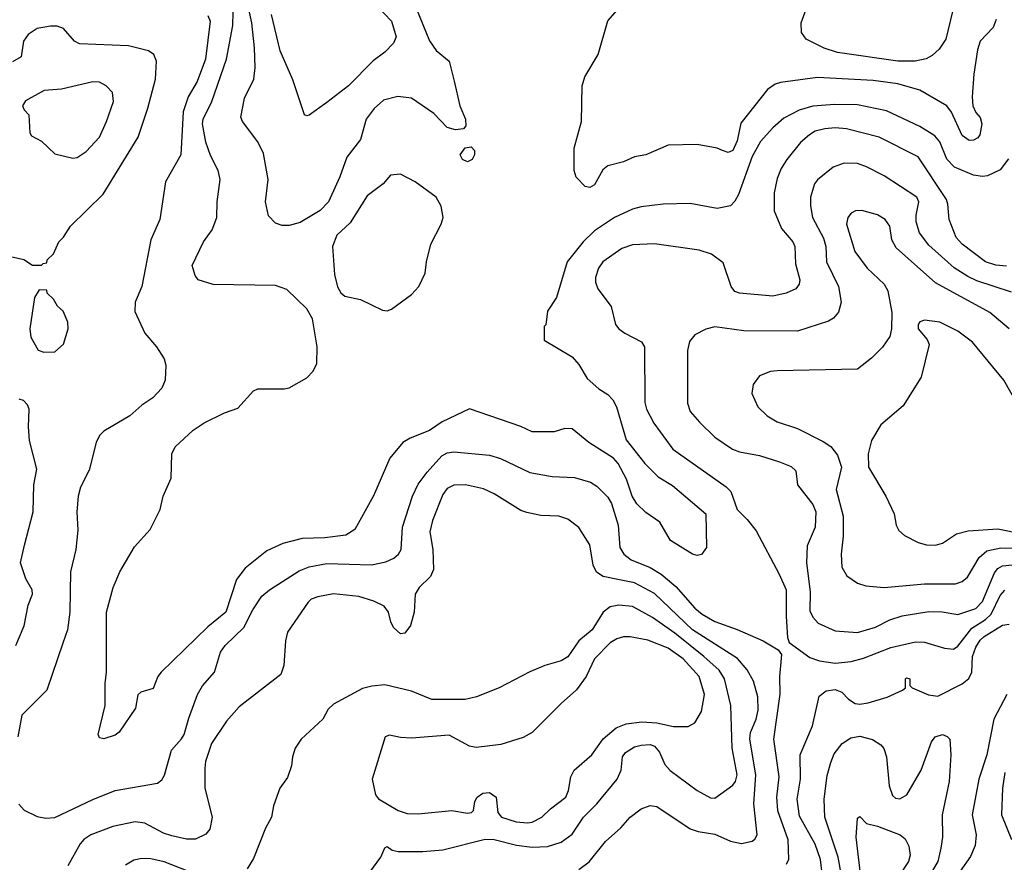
# Model space of a CAD drawing. Extents: x 997026 to 1115308, y 536381 to 619039.
# Tile 272 of 484: x 1065157 to 1069573, y 558392 to 562172. Entities that reach past the tile are written whole.
import ezdxf

# ---------------------------------------------------------------- set-up
doc = ezdxf.new("R2010")
doc.units = 0

msp = doc.modelspace()

# ---------------------------------------------------------------- linework, layer by layer
at = {"layer": '0CON20XD'}
for points in [[(1066919.2, 562265), (1066995, 562076.2), (1067025, 562033.8), (1067084, 561985), (1067105.7, 561895.7), (1067131.2, 561785), (1067156.7, 561725), (1067157.5, 561695), (1067148.3, 561681.7), (1067112.5, 561677.5), (1067075, 561688), (1067015, 561751.2), (1066915, 561819.2), (1066853.2, 561826.8), (1066789.5, 561810.5), (1066746.6, 561773.4), (1066711.1, 561725), (1066686, 561634), (1066624.4, 561555), (1066593.6, 561466.4), (1066542.5, 561355), (1066504.3, 561315.7), (1066415, 561262.1), (1066365, 561248.2), (1066335, 561248.2), (1066305, 561259.4), (1066272.7, 561292.7), (1066259.1, 561355), (1066271.7, 561455), (1066251.3, 561571.3), (1066225, 561624.2), (1066155.7, 561715), (1066148.6, 561735), (1066165, 561820), (1066206.5, 561905), (1066212.5, 561957.5), (1066210.3, 562045), (1066198.1, 562158.1), (1066168.4, 562295)], [(1069342.7, 562215), (1069310.5, 562085), (1069280.5, 562039.5), (1069249.2, 562010.8), (1069223.5, 561996.5), (1069173.6, 561986.4), (1069095, 561986.2), (1068824.8, 562024.8), (1068765, 562044.7), (1068684, 562085), (1068664, 562115), (1068662.7, 562157.3), (1068707.8, 562285)], [(1066731.1, 562265), (1066824.4, 562165), (1066845.6, 562095), (1066834, 562066), (1066795, 562025.6), (1066743, 561987), (1066631.9, 561875), (1066535, 561800.8), (1066455, 561743.8), (1066445, 561740), (1066433.8, 561745), (1066382, 561902), (1066325, 562032), (1066286.4, 562195)], [(1069537.3, 562172.7), (1069523.4, 562136.6), (1069464.6, 562075), (1069453.3, 562036.7), (1069437, 561927), (1069428.9, 561825), (1069431.4, 561785), (1069446, 561755), (1069465, 561733.3), (1069472.9, 561705), (1069463.8, 561655), (1069455, 561641.2), (1069435, 561630.8), (1069415, 561630), (1069385, 561652), (1069336.4, 561756.4), (1069316, 561785), (1069195, 561856.2), (1069095, 561883.9), (1068985, 561899.2), (1068735, 561912.3), (1068569.4, 561890.6), (1068545, 561882.2), (1068511.1, 561858.9), (1068392.1, 561707.9), (1068375, 561628), (1068355, 561584.3), (1068335, 561575.8), (1068310, 561585), (1068285, 561596), (1068195, 561612.5), (1068065, 561609.2), (1067965, 561566.2), (1067915, 561556), (1067865, 561534), (1067794.3, 561515.7), (1067771.9, 561498.1), (1067735, 561430.8), (1067715, 561419.2), (1067693, 561423), (1067653.3, 561465), (1067643.8, 561495), (1067643.8, 561595), (1067677.1, 561715), (1067680.6, 561875), (1067691.4, 561915), (1067751.4, 562015), (1067795, 562166), (1067859.6, 562240.4)], [(1069592.2, 561547.8), (1069555, 561498.5), (1069498.1, 561471.9), (1069475, 561468.7), (1069435, 561474.7), (1069350.1, 561510.1), (1069315.6, 561545.6), (1069283.5, 561623.5), (1069261.1, 561651.1), (1069195, 561692.9), (1069045, 561763.2), (1068915, 561789.5), (1068811.3, 561791.3), (1068715, 561783.3), (1068653.9, 561766.1), (1068585, 561730.4), (1068535, 561686.2), (1068480, 561625), (1068441.9, 561558.1), (1068381.7, 561388.3), (1068365, 561357.5), (1068345, 561337.5), (1068285, 561324.3), (1068165, 561347.5), (1068043.7, 561343.7), (1067945, 561332.9), (1067905, 561322.1), (1067824.3, 561285), (1067735.7, 561224.3), (1067684.8, 561175.2), (1067612.9, 561085), (1067564.3, 560925.7), (1067523.8, 560865), (1067517, 560803), (1067510, 560795), (1067510, 560735), (1067635, 560660), (1067664.5, 560624.5), (1067702, 560562), (1067755, 560515.6), (1067795, 560490.5), (1067817.1, 560467.1), (1067834.1, 560435), (1067876.9, 560286.9), (1067960.6, 560180.6), (1068020.6, 560120.6), (1068085, 560082.9), (1068234, 559955), (1068237.5, 559805), (1068215, 559773.3), (1068195, 559768.8), (1068175, 559774), (1068076, 559835), (1068028.2, 559918.2), (1067965, 559960.6), (1067925, 560000.6), (1067903.9, 560035), (1067878.6, 560111.4), (1067841.1, 560181.1), (1067820.8, 560205), (1067710, 560275), (1067635, 560336), (1067602.3, 560337.7), (1067555, 560323.8), (1067455, 560322.9), (1067405, 560347.8), (1067175, 560426), (1067052.4, 560367.6), (1066995, 560329.5), (1066908.8, 560295), (1066876, 560275), (1066817.1, 560205), (1066743.6, 560036.4), (1066660, 559885), (1066620.2, 559859.8), (1066525, 559847.9), (1066424.6, 559845.4), (1066338, 559822), (1066265, 559790), (1066168.3, 559711.7), (1066129.2, 559660.8), (1066080.9, 559515), (1066000.8, 559449.2), (1065792, 559245), (1065776.2, 559225), (1065755, 559172.5), (1065700, 559155), (1065687, 559143), (1065675.9, 559084.1), (1065603.9, 558976.1), (1065585, 558962.5), (1065535, 558946.7), (1065515, 558950), (1065508.8, 558965), (1065540, 559095), (1065540, 559195), (1065547.1, 559245), (1065547.1, 559515), (1065575.6, 559625), (1065605.7, 559695), (1065672, 559808), (1065742, 559885), (1065787.5, 559975), (1065800, 560035), (1065836, 560115), (1065840, 560225), (1065855, 560256), (1065935, 560330), (1065985, 560362.9), (1066075, 560408.6), (1066135, 560428.8), (1066205, 560507.5), (1066225, 560516.2), (1066343.6, 560516.4), (1066365, 560521.2), (1066445, 560566), (1066474, 560595), (1066490.3, 560629.7), (1066490.6, 560705), (1066470.2, 560830.2), (1066444.5, 560874.5), (1066355, 560962), (1066305, 560980), (1066025, 560983.8), (1065957.5, 561005), (1065944.1, 561024.1), (1065930.7, 561069.3), (1065980.8, 561175), (1066020.3, 561229.7), (1066040.8, 561285), (1066042.5, 561355), (1066055.8, 561455), (1066047.1, 561495), (1066012.2, 561562.2), (1065992.3, 561622.3), (1065977.2, 561705), (1065980.3, 561725), (1066019.1, 561805), (1066084.2, 561995), (1066113.3, 562145), (1066114.5, 562205)], [(1066000.9, 562190.9), (1066011.8, 562165), (1065990, 561995), (1065953.8, 561895), (1065912.7, 561825), (1065890.9, 561759.1), (1065879.2, 561565), (1065810.9, 561445), (1065785.5, 561275), (1065744.6, 561185), (1065704.4, 560974.4), (1065674.6, 560905), (1065673.1, 560863.1), (1065718.5, 560765), (1065770.8, 560705), (1065805, 560650), (1065812.7, 560622.7), (1065810, 560555), (1065795, 560518.8), (1065754.5, 560475.5), (1065705, 560442.5), (1065651.2, 560395), (1065535, 560326), (1065515, 560306), (1065499.5, 560275), (1065468.8, 560151.2), (1065430, 560075), (1065419.5, 560035), (1065412.9, 559965), (1065418, 559882), (1065408.5, 559795), (1065385.5, 559695), (1065381.8, 559515), (1065371.1, 559435), (1065350.4, 559375)], [(1065075, 561118.9), (1065175, 561096.2), (1065215, 561070), (1065255, 561070), (1065261.7, 561078.3), (1065278.3, 561081.7), (1065280, 561095), (1065308.3, 561121.7), (1065333.3, 561175), (1065354.1, 561195.9), (1065384.4, 561245.6), (1065531.2, 561388.8), (1065688.8, 561645), (1065731.8, 561775), (1065766.5, 561905), (1065771.1, 561985), (1065758.1, 562015), (1065735, 562032.5), (1065645.5, 562054.5), (1065425, 562063.9), (1065403.3, 562075), (1065352.9, 562132.9), (1065325, 562143.2), (1065295, 562142.7), (1065235, 562132), (1065195.5, 562105), (1065173.5, 562075), (1065164.2, 562005), (1065125, 561983.3)], [(1065395, 561550.8), (1065415, 561554.2), (1065455, 561580.8), (1065514.3, 561645), (1065546.5, 561715), (1065577.5, 561805), (1065573.8, 561845), (1065544.5, 561874.5), (1065515, 561890.8), (1065485, 561892.5), (1065345, 561860), (1065266.1, 561853.9), (1065182.7, 561807.3), (1065170, 561785), (1065177, 561767), (1065197.5, 561745), (1065202.5, 561665), (1065210.7, 561650.7), (1065255, 561627.5), (1065315, 561570), (1065395, 561550.8)], [(1069583.2, 561066.8), (1069535, 561070.6), (1069489.2, 561085), (1069384.4, 561165), (1069357.5, 561195), (1069325.6, 561275), (1069320.5, 561345), (1069313.5, 561365), (1069187, 561557), (1069012.5, 561645), (1068865, 561682.7), (1068815, 561686.7), (1068768.3, 561681.7), (1068725, 561671.1), (1068698.9, 561655), (1068658.7, 561621.3), (1068598.5, 561545), (1068572.5, 561505), (1068555, 561460), (1068540.5, 561395), (1068541.5, 561315), (1068573.3, 561235), (1068624.4, 561175), (1068633.3, 561155), (1068636.4, 561076.4), (1068655.6, 561005), (1068652.9, 560985), (1068638, 560965), (1068595.5, 560944.5), (1068535, 560931.1), (1068385, 560944.4), (1068365, 560953.1), (1068347.5, 560975), (1068311.9, 561081.9), (1068260.2, 561120.2), (1068205, 561137.8), (1068005, 561166.7), (1067905, 561162.2), (1067858, 561145), (1067771.9, 561085), (1067752.8, 561057.2), (1067740, 561015), (1067740, 560995), (1067750.5, 560965), (1067810.6, 560885), (1067829.4, 560805), (1067844.2, 560785), (1067872, 560765), (1067946.3, 560726.3), (1067960, 560705), (1067960.5, 560455), (1067968.5, 560425), (1068001.3, 560361.3), (1068086.4, 560245), (1068326.5, 560076.5), (1068346, 560056), (1068374.4, 559975), (1068420.2, 559930.2), (1068459.8, 559879.8), (1068563.8, 559685), (1068594.6, 559615), (1068594.4, 559494.4), (1068601.2, 559401.2), (1068608.9, 559378.9), (1068701.2, 559311.2), (1068745, 559295.4), (1068815, 559285.9), (1068886.6, 559293.4), (1068941.9, 559308.1), (1069065, 559355.8), (1069175, 559381.6), (1069215, 559379.7), (1069305, 559352.7), (1069345, 559348.9), (1069365, 559362.5), (1069427.9, 559442.1), (1069488.5, 559481.5), (1069513.8, 559505), (1069555, 559588.5), (1069575, 559612.7)], [(1067165, 561533.8), (1067143.3, 561545), (1067133.3, 561565), (1067155, 561597.5), (1067181.7, 561601.7), (1067197.5, 561585), (1067197.5, 561565), (1067185.9, 561544.1), (1067165, 561533.8)], [(1069605, 560948.9), (1069450.5, 561000.5), (1069409.3, 561019.3), (1069348.5, 561058.5), (1069235, 561160.4), (1069192.4, 561215), (1069177.4, 561265), (1069177.6, 561295), (1069190.4, 561355), (1069180.5, 561375), (1069035, 561471.8), (1068955, 561511.8), (1068915, 561526.2), (1068855, 561527.5), (1068805, 561510.5), (1068735, 561454.2), (1068722.7, 561435), (1068704.6, 561375), (1068703.9, 561336.1), (1068713.3, 561285), (1068761.7, 561191.7), (1068772.7, 561155), (1068776, 561085), (1068829.6, 560975), (1068840.9, 560905), (1068829.5, 560860.5), (1068806.9, 560833.1), (1068785, 560818.9), (1068645.3, 560774.7), (1068405, 560776.2), (1068275, 560794.4), (1068235, 560783.1), (1068185, 560757.8), (1068161.9, 560728.1), (1068152.7, 560687.3), (1068152, 560452), (1068163.9, 560413.9), (1068206.1, 560366.1), (1068275, 560299.4), (1068354, 560245), (1068385, 560233.5), (1068475, 560217.1), (1068565, 560188.2), (1068617.6, 560167.6), (1068638.7, 560148.7), (1068645.8, 560085), (1068715, 559997.5), (1068727.5, 559965), (1068724.5, 559895), (1068688.6, 559811.4), (1068685.9, 559735.9), (1068701.9, 559605), (1068700.8, 559520.8), (1068715, 559491.4), (1068738.6, 559465), (1068815, 559430), (1068915, 559422.5), (1068995, 559447.1), (1069060.4, 559479.6), (1069115, 559498), (1069235, 559517.3), (1069295, 559516), (1069365, 559503.4), (1069445, 559530), (1069475, 559561.8), (1069529.6, 559690.4), (1069545, 559709.5), (1069565, 559721.7), (1069665, 559732.2)], [(1066805, 560866.2), (1066825, 560873.8), (1066915, 560938.8), (1066948, 560975), (1066976, 561035), (1066981.2, 561085), (1067001.2, 561165), (1067048, 561255), (1067055.8, 561285), (1067047.1, 561335), (1067024.3, 561375), (1066931.2, 561445), (1066865, 561478.8), (1066820, 561475), (1066788, 561435), (1066715, 561381.1), (1066639.4, 561260.6), (1066578.9, 561205), (1066559.7, 561155), (1066568.9, 561028.9), (1066582.8, 560972.8), (1066596.8, 560946.8), (1066615, 560932), (1066685, 560916), (1066785, 560868.8), (1066805, 560866.2)], [(1069595, 560785.7), (1069508.5, 560858.5), (1069265, 560991.2), (1069088.1, 561148.1), (1069068.6, 561185), (1069060.6, 561245), (1069039.2, 561275), (1069005, 561296.5), (1068935, 561315.5), (1068906.3, 561313.7), (1068886.3, 561303.7), (1068871.9, 561285), (1068865.5, 561255), (1068902.3, 561132.3), (1068957.9, 561057.9), (1069035, 560985.8), (1069050.5, 560955), (1069068.5, 560858.5), (1069067.2, 560785), (1069059.8, 560750.2), (1069027.6, 560702.4), (1068977, 560653), (1068915, 560604.3), (1068555, 560597.5), (1068525, 560593.8), (1068475, 560573.8), (1068446.2, 560535), (1068441.2, 560495), (1068468, 560435), (1068510, 560395), (1068555, 560368.6), (1068645, 560337.5), (1068760.5, 560280.5), (1068795, 560256.9), (1068825, 560218.6), (1068843.7, 560165), (1068819.1, 560065), (1068851.2, 559945), (1068850.9, 559855), (1068840.9, 559775), (1068844.3, 559715.7), (1068867.4, 559677.4), (1068915, 559644.4), (1068952.8, 559632.8), (1069035, 559625.4), (1069215, 559640.7), (1069355, 559641.5), (1069385, 559652.1), (1069408.2, 559671.8), (1069460.5, 559759.5), (1069495, 559788.8), (1069557.5, 559802.5), (1069675, 559800.2)], [(1065265, 560680), (1065315, 560682.5), (1065353.6, 560716.4), (1065373.8, 560785), (1065373.3, 560815), (1065352.5, 560865), (1065327, 560887), (1065308.3, 560918.3), (1065280, 560945), (1065278.3, 560958.3), (1065245, 560960), (1065223.8, 560925), (1065202.5, 560785), (1065207.3, 560747.3), (1065239.3, 560689.3), (1065265, 560680)], [(1069633.3, 560445), (1069570.6, 560555), (1069430.6, 560725), (1069365, 560774.4), (1069284.3, 560815.7), (1069215, 560824.6), (1069195, 560816.2), (1069186.4, 560805), (1069186.4, 560785), (1069227.2, 560737.2), (1069235.6, 560715), (1069201.1, 560568.9), (1069120.3, 560439.7), (1069020, 560355), (1068977.5, 560285), (1068962.5, 560225), (1068964.5, 560164.5), (1069041.9, 560035), (1069078.6, 559955), (1069088, 559905), (1069100.9, 559880.9), (1069125, 559858), (1069187, 559827), (1069225, 559815.7), (1069265, 559814.4)], [(1065140, 559365), (1065177.4, 559452.6), (1065194.4, 559545.6), (1065213.8, 559595), (1065213.3, 559615), (1065184.1, 559664.1), (1065160, 559735), (1065178.8, 559815), (1065218, 559965), (1065220.8, 560085), (1065234, 560155), (1065200.8, 560285), (1065196.2, 560345), (1065200, 560425), (1065192.5, 560445), (1065173.6, 560463.6), (1065155, 560470)], [(1065153.2, 558653.2), (1065176.6, 558626.6), (1065235, 558597.1), (1065275, 558590.5), (1065315, 558592.9), (1065485, 558673.8), (1065585, 558713.8), (1065775, 558747.8), (1065795, 558762.9), (1065807.1, 558782.9), (1065838.2, 558895), (1065883.2, 558946.8), (1065895, 558965.8), (1065915, 559039.2), (1065955, 559144.3), (1065976.8, 559183.2), (1066030.5, 559245), (1066057.9, 559335), (1066078.5, 559365), (1066162.5, 559445), (1066202.7, 559525), (1066243.6, 559586.4), (1066278.1, 559615), (1066410.9, 559699.1), (1066455, 559718.1), (1066535, 559732.9), (1066735, 559726.4), (1066799.9, 559740.1), (1066835, 559756.5), (1066855.8, 559774.2), (1066867.9, 559795), (1066874.6, 559895), (1066918.7, 560035), (1066945, 560087.8), (1066985, 560141.5), (1067050.5, 560215), (1067075, 560228.7), (1067105, 560233.3), (1067265, 560218.8), (1067313, 560203), (1067445, 560140), (1067545, 560122.5), (1067645, 560118.5), (1067717.7, 560097.7), (1067745, 560079.5), (1067795, 560030.5), (1067812.2, 560002.2), (1067841.2, 559905), (1067849.1, 559805), (1067866.2, 559775), (1067899.7, 559749.7), (1067985.2, 559715.2), (1068034.8, 559684.8), (1068099.5, 559629.5), (1068185, 559532.3), (1068218.2, 559505), (1068275, 559472.5), (1068375, 559435.9), (1068491.4, 559385), (1068558.8, 559345), (1068574.2, 559324.2), (1068564.6, 559225.4), (1068566.2, 559146.2), (1068537.5, 558945), (1068562.3, 558775), (1068551, 558685), (1068556.2, 558625), (1068601.7, 558495), (1068605.3, 558404.7), (1068595, 558382.9)], [(1067665, 558360.4), (1067711.9, 558395), (1067784.7, 558485.3), (1067853.3, 558546.7), (1067894.6, 558595.4), (1067945, 558632), (1067985, 558647.1), (1068015, 558642.9), (1068165, 558542.1), (1068200.2, 558530.2), (1068275, 558519.2), (1068345, 558487.1), (1068395, 558477.3), (1068443, 558487), (1068455, 558496), (1068464.4, 558515), (1068450, 558655), (1068458.4, 558785), (1068431.2, 558945), (1068434.8, 558975.2), (1068460.4, 559035), (1068469, 559075), (1068467.1, 559135), (1068448.4, 559205), (1068420, 559255), (1068376, 559306), (1068175, 559434.4), (1068005, 559598.4), (1067915, 559645.2), (1067839.7, 559660.3), (1067774.7, 559674.7), (1067743.8, 559693.8), (1067729.5, 559725), (1067715, 559816), (1067664.5, 559894.5), (1067615, 559932), (1067575, 559944.3), (1067495, 559948.1), (1067431.1, 559961.1), (1067405, 559970.6), (1067285, 560044.4), (1067236.9, 560066.9), (1067156.1, 560086.1), (1067105, 560084.5), (1067075, 560069.5), (1067055, 560041.9), (1067008.7, 559925), (1066996.8, 559875), (1067010.6, 559795), (1067012.8, 559705), (1066999.6, 559675), (1066948.8, 559625), (1066930.4, 559595), (1066926.2, 559513.8), (1066909.2, 559455), (1066885, 559420), (1066865, 559416.7), (1066833.3, 559445), (1066821.2, 559471.2), (1066810.8, 559515), (1066791.7, 559541.7), (1066745, 559564.2), (1066677.5, 559585), (1066565, 559596.5), (1066495, 559582.5), (1066465, 559572), (1066450.3, 559559.7), (1066357.8, 559425), (1066349.4, 559385), (1066342, 559275), (1066328, 559235), (1066140.9, 559089.1), (1066084.3, 559025), (1066017.1, 558925), (1065990, 558845), (1065987.1, 558815), (1065987.5, 558725), (1066020, 558595), (1066009.7, 558540.3), (1065991.7, 558518.3), (1065945, 558495.8), (1065905, 558495.6), (1065839.2, 558510.8), (1065802.6, 558522.6), (1065718.3, 558568.3), (1065675, 558574.5), (1065575, 558553.5), (1065476.2, 558515), (1065445, 558494.3), (1065428.6, 558475), (1065373.6, 558376.4)], [(1069265, 559814.4), (1069296.4, 559823.6), (1069358.8, 559865), (1069410.5, 559879.5), (1069545, 559888.8), (1069655, 559865.2)], [(1066710.8, 558325), (1066776.7, 558415), (1066795, 558457.5), (1066805, 558463.3), (1066827.1, 558447.1), (1066855, 558441.2), (1066965, 558440.7), (1067055, 558449), (1067245, 558496.4), (1067285, 558494.7), (1067385, 558469.7), (1067455, 558460), (1067525, 558462.5), (1067585, 558482.9), (1067635, 558518.9), (1067685.4, 558595), (1067746.2, 558655), (1067837.5, 558765), (1067854.6, 558805), (1067861.5, 558865), (1067874.5, 558885), (1067915, 558910), (1067945, 558917.3), (1067985, 558920.3), (1068005, 558912.8), (1068026.8, 558886.8), (1068051, 558831), (1068074.4, 558804.4), (1068196, 558715), (1068255, 558681.1), (1068275, 558680), (1068355, 558738.5), (1068367.1, 558755), (1068374.7, 558785), (1068352.9, 558905), (1068346.5, 559095), (1068319, 559215), (1068294.3, 559254.3), (1068225, 559315.2), (1068095, 559419.6), (1067995, 559490.5), (1067905, 559540), (1067845, 559546), (1067805, 559538.7), (1067773.8, 559515), (1067725.2, 559434.8), (1067664.8, 559385.2), (1067615, 559313.3), (1067585, 559296.7), (1067512.5, 559275), (1067445, 559246.2), (1067307.5, 559175), (1067205.5, 559134.5), (1067155, 559122.5), (1067005, 559123.3), (1066915, 559160.5), (1066795, 559188.9), (1066737, 559183), (1066695, 559171.2), (1066565, 559102), (1066540.9, 559079.1), (1066516, 559035), (1066418.8, 558945), (1066392, 558905), (1066380, 558865), (1066376.2, 558825), (1066357.7, 558772.3), (1066324.2, 558725), (1066295.7, 558645), (1066287.1, 558595), (1066259.4, 558545), (1066205, 558410), (1066176.9, 558363.1)], [(1068754.8, 558354.8), (1068748.3, 558405), (1068725, 558474.4), (1068655, 558599.2), (1068643.7, 558675), (1068659.1, 558765), (1068657.7, 558875), (1068712.9, 559005), (1068742.8, 559137.2), (1068775, 559161.5), (1068815, 559167.3), (1068845, 559155.5), (1068874.2, 559124.2), (1068904.2, 559104.2), (1068925, 559100.9), (1068963, 559107), (1069047.6, 559132.4), (1069116.1, 559163.9), (1069130, 559175), (1069130, 559215), (1069135, 559220), (1069150, 559215), (1069150, 559185), (1069160, 559175), (1069232.8, 559142.8), (1069275, 559137.5), (1069385, 559192.3), (1069413.8, 559216.2), (1069427.4, 559245), (1069430.5, 559315), (1069445, 559356.9), (1069465, 559388.8), (1069483.2, 559405), (1069565, 559456.1), (1069595, 559460.5)], [(1065350.4, 559375), (1065278.6, 559165), (1065167.3, 559052.7), (1065149.4, 558955)], [(1067435, 558568.9), (1067455, 558573.1), (1067498.9, 558595), (1067537.2, 558632.8), (1067605.9, 558684.1), (1067618.5, 558715), (1067629.1, 558775), (1067644.5, 558805), (1067723.6, 558875), (1067773.9, 558946.1), (1067831.9, 558995), (1067876.6, 559013.4), (1067948, 559022), (1068015, 559017.8), (1068088.8, 559001.2), (1068155, 559001.8), (1068185, 559018.6), (1068215, 559068), (1068228.8, 559145), (1068205.3, 559225), (1068133.1, 559305), (1068065, 559352.5), (1067975, 559388.4), (1067895, 559403.9), (1067865, 559403.2), (1067835, 559395.4), (1067805, 559376.9), (1067734.8, 559305.2), (1067697.6, 559225), (1067655, 559165.4), (1067585, 559104.4), (1067455.5, 558974.5), (1067415, 558951.4), (1067315, 558920), (1067205, 558907.1), (1067175, 558914), (1067083, 558963), (1066915, 558949.5), (1066865, 558951.9), (1066815, 558962.5), (1066795.6, 558954.4), (1066738.1, 558765), (1066752.9, 558695), (1066766.3, 558676.3), (1066854.7, 558624.7), (1066895, 558611.5), (1066945, 558609.6), (1067095, 558624), (1067165, 558612.5), (1067183.6, 558616.4), (1067192.5, 558625), (1067198.8, 558665), (1067208.8, 558685), (1067235, 558702.5), (1067265, 558705.6), (1067294.3, 558685), (1067301.9, 558615), (1067318.6, 558595), (1067384.3, 558574.3), (1067435, 558568.9)], [(1069584.4, 559145), (1069526.4, 559035), (1069495.3, 558875), (1069459.4, 558765), (1069428.7, 558605), (1069446.9, 558515), (1069442.6, 558467.4), (1069421.9, 558418.1), (1069375, 558352.5), (1069356.6, 558315), (1069354.1, 558245), (1069329.3, 558125), (1069353.1, 558065), (1069385, 558028.2), (1069465, 557976.1), (1069482.5, 557955), (1069491.7, 557831.7), (1069517.8, 557767.8), (1069555.9, 557735.9), (1069625, 557702.9)], [(1068845.2, 558324.8), (1068827.7, 558415), (1068767.7, 558595), (1068764.7, 558675), (1068778.5, 558781.5), (1068795, 558840), (1068810.9, 558879.1), (1068845.7, 558925), (1068885, 558950.9), (1068925, 558957.9), (1068982.8, 558942.8), (1069019.8, 558919.8), (1069032.6, 558902.6), (1069045.6, 558865), (1069057.5, 558735), (1069071.8, 558691.8), (1069085, 558680.5), (1069105, 558676.4), (1069135.5, 558695), (1069200, 558805), (1069247, 558933), (1069263.8, 558955), (1069295.7, 558965.7), (1069317.3, 558957.3), (1069328.8, 558945), (1069332.9, 558875), (1069325.4, 558755.4), (1069294.7, 558605.3), (1069295.4, 558505.4), (1069289.3, 558455), (1069274.8, 558395.2), (1069227.5, 558315)], [(1069575.2, 558795), (1069565.8, 558725), (1069560.9, 558605), (1069605.4, 558495)], [(1068931.9, 558315), (1068908.8, 558505), (1068915, 558590), (1068925, 558597.5), (1068955.7, 558565.7), (1069005, 558554.4), (1069106, 558516), (1069128.2, 558498.2), (1069145.3, 558465.3), (1069150.4, 558425), (1069144.3, 558395.7), (1069102.5, 558335)], [(1065915, 558351.7), (1065805, 558393.9), (1065745, 558408.1), (1065705, 558410), (1065668.8, 558401.2), (1065631.2, 558378.8)]]:
    msp.add_lwpolyline(points, dxfattribs=at)

doc.saveas('drawing.dxf')
